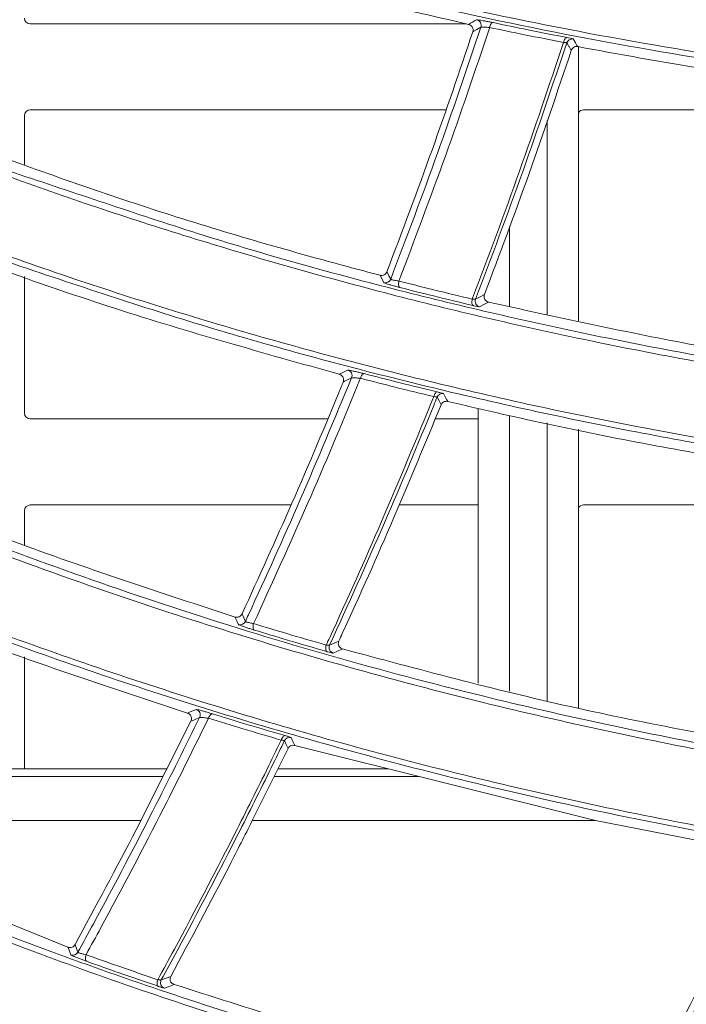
# Model space of a CAD drawing. Header units: millimetres. Extents: x 0 to 1118, y 0 to 864.
# Tile 368 of 512: x 565.51 to 571.32, y 396.73 to 405.32. Entities that reach past the tile are written whole.
import ezdxf

# ---------------------------------------------------------------- set-up
doc = ezdxf.new("R2010")
doc.units = ezdxf.units.MM
doc.styles.add('SLDTEXTSTYLE0', font='TXT', dxfattribs={"width": 0.605})
doc.dimstyles.new('SLDDIMSTYLE0', dxfattribs={"dimtxt": 3.175, "dimasz": 3.302, "dimexe": 0, "dimexo": 0.0625, "dimgap": 0.79375, "dimtad": 0, "dimdec": 1, "dimlfac": 4, "dimrnd": 1e-09, "dimzin": 12, "dimdsep": 46, "dimtxsty": 'SLDTEXTSTYLE0', "dimsah": 1, "dimcen": 0.09, "dimadec": 0, "dimazin": 3, "dimtfac": 1, "dimtofl": 0, "dimtmove": 0, "dimatfit": 3, "dimfxl": 1, "dimfrac": 2, "dimtolj": 1, "dimtzin": 12, "dimarcsym": 0})

# ---------------------------------------------------------------- blocks, each defined once
blk = doc.blocks.new('_D')
at = {"color": 7, "linetype": 'Continuous', "lineweight": 0}
for p, q in [((523.7253, 418.7386), (523.7253, 362.2728)), ((602.5982, 372.5052), (602.5982, 362.2728)), ((523.7253, 363.8728), (554.251, 363.8728)), ((602.5982, 363.8728), (565.1651, 363.8728))]:
    blk.add_line(p, q, dxfattribs=at)
for points in [[(523.7253, 363.8728), (527.0273, 363.3648), (527.0273, 364.3808)], [(602.5982, 363.8728), (599.2962, 364.3808), (599.2962, 363.3648)]]:
    blk.add_solid(points, dxfattribs=at)
at = {"color": 7, "linetype": 'Continuous', "lineweight": 0, "insert": (554.251, 365.5293), "char_height": 3.175, "attachment_point": 1, "style": 'SLDTEXTSTYLE0'}
blk.add_mtext('315.5', dxfattribs=at)

msp = doc.modelspace()

# ---------------------------------------------------------------- linework, layer by layer
at = {"color": 7, "linetype": 'Continuous', "lineweight": 15}
for p, q in [((565.5982, 405.2808), (569.4031, 405.2808)), ((570.3795, 402.6906), (570.3795, 405.0812)), ((569.223, 404.5308), (565.5982, 404.5308)), ((574.3982, 404.5308), (570.4232, 404.5308)), ((565.5482, 404.0541), (565.5482, 404.4808)), ((570.1065, 404.4376), (570.1065, 402.7475)), ((569.7775, 402.8161), (569.7775, 403.5121)), ((565.5482, 401.8858), (565.5482, 403.077)), ((569.5045, 401.9265), (569.5045, 399.5307)), ((565.5982, 401.8358), (568.1913, 401.8358)), ((569.1294, 401.8358), (569.5045, 401.8358)), ((569.7775, 399.4616), (569.7775, 401.8669)), ((570.1065, 401.8008), (570.1065, 399.3782)), ((570.3795, 399.3131), (570.3795, 401.7459)), ((567.8732, 401.0858), (565.5982, 401.0858)), ((569.5045, 401.0858), (568.8155, 401.0858)), ((573.2816, 401.0858), (570.4232, 401.0858)), ((565.5482, 400.7353), (565.5482, 401.0358)), ((565.5482, 398.7833), (565.5482, 399.7599)), ((566.9987, 399.199), (566.5633, 398.3326)), ((567.8462, 398.9622), (567.5346, 398.3326)), ((567.9046, 398.9877), (570.5279, 398.3326)), ((566.7898, 398.7833), (562.279, 398.7833)), ((568.7231, 398.7833), (567.7577, 398.7833)), ((562.4173, 398.7177), (566.7568, 398.7177)), ((567.7252, 398.7177), (568.9859, 398.7177)), ((565.9274, 397.228), (563.2292, 398.3326)), ((563.2292, 398.3326), (566.5633, 398.3326)), ((567.5346, 398.3326), (570.5279, 398.3326)), ((570.5279, 398.3326), (571.9251, 398.0627))]:
    msp.add_line(p, q, dxfattribs=at)
at = {"color": 9, "linetype": 'Continuous', "lineweight": 0, "flags": 128}
for points in [[(569.6038, 405.2492), (569.6063, 405.2581), (569.6094, 405.2665), (569.6131, 405.274), (569.6172, 405.2805), (569.6216, 405.2856), (569.6262, 405.2893), (569.6307, 405.2913), (569.6351, 405.2916)], [(569.5281, 405.2521), (569.4928, 405.2315), (569.4678, 405.2169), (569.4575, 405.2109)], [(570.2488, 405.1186), (570.2511, 405.1276), (570.254, 405.1359), (570.2576, 405.1435), (570.2615, 405.15), (570.2658, 405.1551), (570.2702, 405.1588), (570.2746, 405.1609), (570.2789, 405.1614)], [(570.3161, 405.0496), (570.2964, 405.0824), (570.296, 405.083), (570.2767, 405.1152)], [(570.3327, 405.1489), (570.352, 405.1167), (570.366, 405.0934), (570.3726, 405.0824)], [(568.7086, 403.1194), (568.7249, 403.0867), (568.7258, 403.0849), (568.7413, 403.0541)], [(568.6812, 403.0239), (568.6657, 403.0548), (568.6532, 403.0797), (568.6489, 403.0882)], [(568.8215, 402.9819), (568.8175, 402.9844), (568.8142, 402.9885), (568.8117, 402.9943), (568.8101, 403.0015), (568.8094, 403.0097), (568.8097, 403.0188), (568.811, 403.0282), (568.8132, 403.0378)], [(569.4614, 402.8242), (569.4575, 402.8265), (569.4542, 402.8306), (569.4516, 402.8364), (569.4499, 402.8435), (569.4492, 402.8518), (569.4494, 402.8609), (569.4505, 402.8705), (569.4526, 402.8801)], [(569.4818, 402.8796), (569.5205, 402.8996), (569.5592, 402.9197)], [(569.595, 402.8542), (569.5541, 402.833), (569.5161, 402.8133)], [(568.4006, 402.1948), (568.3638, 402.176), (568.3394, 402.1636), (568.3269, 402.1573)], [(568.5105, 402.2305), (568.5061, 402.2303), (568.5015, 402.2285), (568.4968, 402.2252), (568.4922, 402.2203), (568.4878, 402.2141), (568.4837, 402.2068), (568.4802, 402.1987), (568.4774, 402.1899)], [(569.1497, 402.0709), (569.1454, 402.0707), (569.1409, 402.0689), (569.1364, 402.0654), (569.1319, 402.0605), (569.1276, 402.0543), (569.1238, 402.047), (569.1204, 402.0388), (569.1177, 402.0301)], [(569.181, 401.9591), (569.1633, 401.9926), (569.163, 401.9932), (569.1456, 402.0261)], [(569.2027, 402.0561), (569.22, 402.0232), (569.2318, 402.0009), (569.2385, 401.9882)], [(567.4454, 400.1358), (567.4597, 400.1027), (567.4605, 400.1009), (567.474, 400.0695)], [(567.413, 400.0432), (567.3994, 400.0745), (567.3892, 400.0982), (567.3848, 400.1084)], [(567.5461, 400.0512), (567.5434, 400.0417), (567.5417, 400.0322), (567.5409, 400.0231), (567.5412, 400.0148), (567.5425, 400.0075), (567.5448, 400.0015), (567.5479, 399.9972), (567.5519, 399.9945)], [(568.1794, 399.8637), (568.1768, 399.8541), (568.1752, 399.8445), (568.1746, 399.8354), (568.1749, 399.827), (568.1763, 399.8197), (568.1786, 399.8137), (568.1818, 399.8094), (568.1857, 399.8069)], [(568.2088, 399.8623), (568.249, 399.8803), (568.2892, 399.8984)], [(568.3215, 399.8303), (568.279, 399.8112), (568.2396, 399.7936)], [(567.153, 399.2253), (567.1562, 399.2338), (567.1601, 399.2417), (567.1645, 399.2487), (567.1692, 399.2546), (567.1741, 399.2592), (567.1789, 399.2623), (567.1836, 399.2639), (567.188, 399.2638)], [(567.0751, 399.2327), (567.0369, 399.2158), (567.0097, 399.2038), (566.9987, 399.199)], [(567.7872, 399.0353), (567.7903, 399.0438), (567.794, 399.0517), (567.7982, 399.0587), (567.8027, 399.0646), (567.8074, 399.0693), (567.8122, 399.0725), (567.8167, 399.0741), (567.821, 399.0741)], [(567.8462, 398.9622), (567.8306, 398.9963), (567.8303, 398.9969), (567.815, 399.0305)], [(567.873, 399.0569), (567.8883, 399.0234), (567.8994, 398.9991), (567.9046, 398.9877)], [(565.9516, 397.1619), (565.9399, 397.1937), (565.9305, 397.2193), (565.9274, 397.228)], [(565.9888, 397.2517), (566.001, 397.2181), (566.0017, 397.2163), (566.0133, 397.1845)], [(566.0886, 397.1064), (566.0848, 397.1093), (566.0818, 397.1138), (566.0798, 397.1199), (566.0788, 397.1274), (566.0789, 397.1358), (566.0801, 397.1449), (566.0824, 397.1544), (566.0855, 397.1638)], [(566.7146, 396.888), (566.7107, 396.8907), (566.7077, 396.8953), (566.7057, 396.9013), (566.7047, 396.9088), (566.7047, 396.9173), (566.7058, 396.9264), (566.7079, 396.936), (566.711, 396.9455)], [(566.7405, 396.9431), (566.7821, 396.959), (566.8236, 396.9749)], [(566.8523, 396.9045), (566.8083, 396.8877), (566.7676, 396.8722)]]:
    msp.add_lwpolyline(points, dxfattribs=at)
at = {"color": 9, "linetype": 'Continuous', "lineweight": 0}
for centre, radius, start, end in [((539.8923, 455.9537), 58.6526, 300.228613, 300.306887), ((569.4806, 405.2677), 0.05, 341.76287, 78.77992), ((568.6946, 403.0721), 0.05, 254.46007, 338.81776), ((543.898, 450.1), 53.7321, 297.00261, 297.089), ((568.3542, 402.2137), 0.05, 337.89098, 76.21107), ((567.4287, 400.0907), 0.05, 251.80295, 334.96893), ((568.2542, 399.8414), 0.05, 155.338, 252.99026), ((541.7583, 456.5708), 62.6022, 293.748357, 293.823231), ((567.0301, 399.2546), 0.05, 334.04069, 73.54331), ((565.9695, 397.2087), 0.05, 249.04517, 331.12335)]:
    msp.add_arc(centre, radius, start, end, dxfattribs=at)
at = {"color": 7, "linetype": 'Continuous', "lineweight": 15}
for centre, start, end in [((570.3242, 405.0996), 80.20268, 161.76403), ((569.5285, 402.8618), 159.15793, 255.642), ((569.192, 402.0073), 77.63389, 157.92556), ((567.86, 399.0086), 74.97415, 154.09668), ((566.7845, 396.9193), 151.51416, 250.23903)]:
    msp.add_arc(centre, 0.05, start, end, dxfattribs=at)
for centre, major_axis, start_param, end_param in [((565.5982, 405.3308), (-0.0354, -0.0354), 5.497825, 7.068545), ((565.5982, 404.4808), (0.0354, -0.0354), 2.356233, 3.926953), ((570.4232, 404.4808), (0.0354, -0.0354), 2.356233, 3.421602), ((565.5982, 401.8858), (-0.0354, -0.0354), 5.497825, 7.068545), ((565.5982, 401.0358), (0.0354, -0.0354), 2.356233, 3.926953), ((570.4232, 401.0358), (0.0354, -0.0354), 2.356233, 3.421602)]:
    msp.add_ellipse(centre, major_axis=major_axis, ratio=0.999924, start_param=start_param, end_param=end_param, dxfattribs=at)
for points, knots in [([(565.9703, 407.0777), (565.9703, 407.0777), (566.8305, 406.791), (568.6496, 406.2819), (571.4884, 405.6981), (574.439, 405.3286), (576.5647, 405.2425), (577.5578, 405.2425), (577.5578, 405.2425)], [0, 0, 0, 0, 0.000001, 0.24572, 0.491421, 0.745709, 0.999999, 1, 1, 1, 1]), ([(577.5747, 405.1877), (576.5402, 405.2122), (574.4713, 405.2611), (571.5026, 405.648), (568.6505, 406.2165), (566.871, 406.754), (565.9785, 407.0236)], [0, 0, 0, 0, 0.254317, 0.508613, 0.753531, 1, 1, 1, 1]), ([(565.7763, 406.4013), (566.7172, 406.1179), (568.599, 405.5511), (571.5421, 404.9783), (574.5323, 404.6032), (576.5581, 404.557), (577.5746, 404.5338)], [0, 0, 0, 0, 0.25542, 0.510864, 0.754559, 1, 1, 1, 1]), ([(577.5578, 404.4889), (577.5578, 404.4889), (576.4735, 404.4889), (574.5525, 404.5698), (571.5076, 404.9282), (568.5829, 405.5192), (566.6486, 406.057), (565.7373, 406.3607), (565.7373, 406.3607)], [0, 0, 0, 0, 0.000001, 0.243684, 0.489146, 0.744587, 0.999999, 1, 1, 1, 1]), ([(565.7126, 406.2791), (566.316, 406.091), (567.5244, 405.7143), (568.7883, 405.4225), (569.4211, 405.2764)], [0, 0, 0, 0, 0.499313, 1, 1, 1, 1]), ([(569.4575, 405.2109), (569.4587, 405.216), (569.4611, 405.2263), (569.4586, 405.2421), (569.4518, 405.2566), (569.4404, 405.2687), (569.4291, 405.2745), (569.4223, 405.2761), (569.4211, 405.2764)], [0, 0, 0, 0, 0.175421, 0.350554, 0.53383, 0.7347, 0.953491, 1, 1, 1, 1]), ([(569.4575, 405.2109), (569.341, 404.8668), (569.1035, 404.1653), (568.8419, 403.4724), (568.7086, 403.1194)], [0, 0, 0, 0, 0.490518, 1, 1, 1, 1]), ([(570.3161, 405.0496), (570.1956, 404.6909), (569.9555, 403.9766), (569.6909, 403.271), (569.5592, 402.9197)], [0, 0, 0, 0, 0.502127, 1, 1, 1, 1]), ([(570.3726, 405.0824), (570.3664, 405.0829), (570.354, 405.084), (570.3364, 405.0769), (570.3227, 405.0648), (570.3182, 405.0544), (570.3161, 405.0496)], [0, 0, 0, 0, 0.273874, 0.548745, 0.795861, 1, 1, 1, 1]), ([(570.3726, 405.0824), (570.7378, 405.0154), (572.0633, 404.7722), (573.4338, 404.6322), (574.4267, 404.5308)], [0, 0, 0, 0, 0.275449, 1, 1, 1, 1]), ([(564.0569, 404.519), (564.0569, 404.519), (564.5531, 404.2709), (565.6061, 403.9412), (567.2038, 403.3884), (568.8613, 402.9332), (570.5927, 402.5334), (572.3944, 402.2099), (574.2697, 401.9694), (576.1544, 401.8223), (577.4899, 401.7886), (578.1039, 401.7886), (578.1039, 401.7886)], [0, 0, 0, 0, 0.000001, 0.121021, 0.242039, 0.36414, 0.486238, 0.61449, 0.743107, 0.871355, 0.999999, 1, 1, 1, 1]), ([(578.1198, 401.733), (577.4757, 401.7425), (576.1853, 401.7617), (574.2824, 401.914), (572.4086, 402.1529), (570.6095, 402.4764), (568.8847, 402.872), (567.233, 403.3328), (565.6184, 403.8584), (564.5809, 404.2623), (564.0621, 404.4643)], [0, 0, 0, 0, 0.128261, 0.256923, 0.385178, 0.513803, 0.634797, 0.755794, 0.877896, 1, 1, 1, 1]), ([(568.6489, 403.0882), (568.4594, 403.1387), (567.7032, 403.3405), (566.4028, 403.7335), (565.3304, 404.1255), (564.7935, 404.3218)], [0, 0, 0, 0, 0.1431, 0.571053, 1, 1, 1, 1]), ([(578.1039, 401.035), (578.1039, 401.035), (577.4478, 401.035), (576.2673, 401.0652), (574.4119, 401.1984), (572.6066, 401.4176), (570.7876, 401.7258), (568.9861, 402.1222), (567.171, 402.6122), (565.518, 403.1634), (564.1771, 403.6186), (563.7745, 403.8199), (563.7745, 403.8199)], [0, 0, 0, 0, 0.000001, 0.120658, 0.241318, 0.363304, 0.485292, 0.613809, 0.742673, 0.871177, 0.999999, 1, 1, 1, 1]), ([(563.817, 403.8576), (564.3722, 403.6418), (565.484, 403.2098), (567.2231, 402.651), (569.0116, 402.1638), (570.8104, 401.7691), (572.6114, 401.4629), (574.4129, 401.2451), (576.2486, 401.1054), (577.496, 401.0879), (578.1197, 401.0791)], [0, 0, 0, 0, 0.128512, 0.257337, 0.385858, 0.514722, 0.635391, 0.756058, 0.87803, 1, 1, 1, 1]), ([(564.4454, 403.4649), (565.0693, 403.236), (566.319, 402.7774), (567.635, 402.4096), (568.294, 402.2254)], [0, 0, 0, 0, 0.499241, 1, 1, 1, 1]), ([(568.6489, 403.0882), (568.655, 403.0873), (568.667, 403.0855), (568.6849, 403.0914), (568.7001, 403.1028), (568.7058, 403.114), (568.7086, 403.1194)], [0, 0, 0, 0, 0.261122, 0.52272, 0.76851, 1, 1, 1, 1]), ([(569.5592, 402.9197), (569.5578, 402.9149), (569.5551, 402.9052), (569.5568, 402.8901), (569.5627, 402.8761), (569.5733, 402.8639), (569.5849, 402.857), (569.5927, 402.8548), (569.595, 402.8542)], [0, 0, 0, 0, 0.166783, 0.333349, 0.50567, 0.696822, 0.912132, 1, 1, 1, 1]), ([(573.6391, 402.141), (573.4706, 402.162), (572.6988, 402.2583), (571.338, 402.4724), (570.1765, 402.7268), (569.595, 402.8542)], [0, 0, 0, 0, 0.122451, 0.560647, 1, 1, 1, 1]), ([(568.3269, 402.1573), (568.3285, 402.1623), (568.3316, 402.1724), (568.3302, 402.1883), (568.3244, 402.2032), (568.3138, 402.216), (568.3027, 402.2228), (568.2956, 402.225), (568.294, 402.2254)], [0, 0, 0, 0, 0.172552, 0.344798, 0.525146, 0.723106, 0.939114, 1, 1, 1, 1]), ([(562.06, 402.1296), (562.06, 402.1296), (562.841, 401.7391), (564.4044, 401.0566), (566.9116, 400.1351), (569.3493, 399.4397), (571.6961, 398.9346), (573.9112, 398.5926), (576.2045, 398.3827), (577.6846, 398.3346), (578.4981, 398.3346), (578.4981, 398.3346)], [0, 0, 0, 0, 0.000001, 0.16125, 0.322702, 0.483915, 0.612926, 0.741933, 0.870968, 0.999999, 1, 1, 1, 1]), ([(568.3269, 402.1573), (568.3212, 402.1433), (568.1762, 401.7893), (567.8904, 401.1119), (567.5916, 400.4567), (567.4454, 400.1358)], [0, 0, 0, 0, 0.020525, 0.520361, 1, 1, 1, 1]), ([(578.5129, 398.2784), (577.7412, 398.2921), (576.1978, 398.3194), (573.9276, 398.5372), (571.7039, 398.8769), (570.0702, 399.2291), (568.4319, 399.6451), (566.6769, 400.1655), (564.3479, 401.0133), (562.824, 401.7208), (562.0621, 402.0746)], [0, 0, 0, 0, 0.129045, 0.258095, 0.387104, 0.516119, 0.549984, 0.68551, 0.84275, 1, 1, 1, 1]), ([(569.181, 401.9591), (569.0453, 401.6308), (568.7687, 400.9613), (568.4635, 400.2777), (568.2992, 399.9203), (568.2892, 399.8984)], [0, 0, 0, 0, 0.474504, 0.96778, 1, 1, 1, 1]), ([(569.2385, 401.9882), (569.2323, 401.989), (569.22, 401.9906), (569.202, 401.9844), (569.1882, 401.9732), (569.1832, 401.9633), (569.181, 401.9591)], [0, 0, 0, 0, 0.277739, 0.55653, 0.806271, 1, 1, 1, 1]), ([(569.2385, 401.9882), (569.3784, 401.9555), (570.1055, 401.7855), (571.4419, 401.5134), (572.6672, 401.3403), (573.2806, 401.2536)], [0, 0, 0, 0, 0.106366, 0.552594, 1, 1, 1, 1]), ([(561.7752, 401.4864), (562.3966, 401.195), (563.6413, 400.6114), (565.6124, 399.8478), (567.6561, 399.1765), (569.7452, 398.622), (571.87, 398.1843), (574.0304, 397.8677), (576.2448, 397.6633), (577.7567, 397.6375), (578.5127, 397.6246)], [0, 0, 0, 0, 0.126596, 0.253598, 0.380205, 0.507267, 0.629479, 0.751686, 0.875845, 1, 1, 1, 1]), ([(567.3848, 400.1084), (566.7345, 400.3208), (565.432, 400.7463), (564.2009, 401.2625), (563.5844, 401.521)], [0, 0, 0, 0, 0.499203, 1, 1, 1, 1]), ([(578.4981, 397.5811), (578.4981, 397.5811), (577.5551, 397.5811), (575.4696, 397.6616), (572.5803, 398.0064), (569.9478, 398.5192), (567.6234, 399.1384), (565.5766, 399.807), (563.5994, 400.5847), (562.3553, 401.139), (561.7295, 401.4519), (561.7295, 401.4519)], [0, 0, 0, 0, 0.000001, 0.164122, 0.328555, 0.492715, 0.619554, 0.746397, 0.873196, 0.999999, 1, 1, 1, 1]), ([(563.1754, 400.6905), (563.7891, 400.4321), (565.0183, 399.9146), (566.3184, 399.4848), (566.9694, 399.2696)], [0, 0, 0, 0, 0.499242, 1, 1, 1, 1]), ([(567.3848, 400.1084), (567.3907, 400.1073), (567.4027, 400.1049), (567.4209, 400.11), (567.4363, 400.1205), (567.4425, 400.1309), (567.4454, 400.1358)], [0, 0, 0, 0, 0.264999, 0.530588, 0.77901, 1, 1, 1, 1]), ([(559.9909, 399.9044), (559.9909, 399.9044), (560.6062, 399.5967), (561.7327, 398.9178), (563.6236, 398.0466), (565.576, 397.2442), (567.7886, 396.4882), (570.2607, 395.8163), (573.0157, 395.2857), (575.8094, 394.9561), (577.8318, 394.8807), (578.7399, 394.8807), (578.7399, 394.8807)], [0, 0, 0, 0, 0.000001, 0.110158, 0.220311, 0.331922, 0.443528, 0.58218, 0.721705, 0.860357, 0.999999, 1, 1, 1, 1]), ([(568.2892, 399.8984), (568.2875, 399.8937), (568.2841, 399.8842), (568.2848, 399.8691), (568.2898, 399.8547), (568.2994, 399.8419), (568.3108, 399.8339), (568.3189, 399.8312), (568.3215, 399.8303)], [0, 0, 0, 0, 0.164029, 0.327858, 0.497302, 0.685621, 0.898108, 1, 1, 1, 1]), ([(578.7535, 394.8239), (577.79, 394.8452), (575.856, 394.8879), (573.0296, 395.2284), (570.2753, 395.7562), (567.8073, 396.4259), (565.6071, 397.1778), (563.6554, 397.9724), (561.7707, 398.8574), (560.5834, 399.5186), (559.9898, 399.8492)], [0, 0, 0, 0, 0.138662, 0.278334, 0.416981, 0.556523, 0.666638, 0.776757, 0.888377, 1, 1, 1, 1]), ([(572.3447, 398.9291), (571.6617, 399.053), (570.2935, 399.3013), (568.9796, 399.6538), (568.3215, 399.8303)], [0, 0, 0, 0, 0.499128, 1, 1, 1, 1]), ([(559.6626, 399.2824), (560.5238, 398.81), (562.2518, 397.8621), (565.0078, 396.6876), (567.8451, 395.7183), (570.4027, 395.0642), (572.6892, 394.6356), (574.6692, 394.3715), (576.6907, 394.2019), (578.0658, 394.1808), (578.7533, 394.1702)], [0, 0, 0, 0, 0.158348, 0.317744, 0.465485, 0.614233, 0.710022, 0.805809, 0.902905, 1, 1, 1, 1]), ([(566.9987, 399.199), (567.0006, 399.2039), (567.0043, 399.2138), (567.004, 399.2297), (566.9993, 399.2449), (566.9896, 399.2584), (566.9787, 399.2663), (566.9713, 399.2689), (566.9694, 399.2696)], [0, 0, 0, 0, 0.169918, 0.339507, 0.517228, 0.712642, 0.926245, 1, 1, 1, 1]), ([(578.7399, 394.1272), (578.7399, 394.1272), (577.8885, 394.1272), (575.9786, 394.1937), (573.34, 394.4807), (570.5891, 394.9693), (567.8151, 395.6793), (564.9799, 396.6518), (562.1939, 397.817), (560.518, 398.7994), (559.6139, 399.2514), (559.6139, 399.2514)], [0, 0, 0, 0, 0.000001, 0.128512, 0.257229, 0.385763, 0.534006, 0.682262, 0.841124, 0.999999, 1, 1, 1, 1]), ([(567.9046, 398.9877), (567.8985, 398.9888), (567.8863, 398.991), (567.8681, 398.9856), (567.854, 398.9752), (567.8485, 398.9661), (567.8462, 398.9622)], [0, 0, 0, 0, 0.28148, 0.564056, 0.816211, 1, 1, 1, 1]), ([(566.5633, 398.3326), (566.5496, 398.3061), (566.3625, 397.9434), (566.1685, 397.5844), (565.9888, 397.2517)], [0, 0, 0, 0, 0.07321, 1, 1, 1, 1]), ([(567.5346, 398.3326), (567.4692, 398.2034), (567.2382, 397.7477), (566.9967, 397.2975), (566.8236, 396.9749)], [0, 0, 0, 0, 0.283509, 1, 1, 1, 1]), ([(571.9612, 397.9915), (571.9485, 397.9641), (571.7703, 397.5813), (571.4242, 396.8583), (571.0721, 396.1721), (570.899, 395.8347)], [0, 0, 0, 0, 0.037622, 0.526859, 1, 1, 1, 1]), ([(557.8601, 397.8374), (557.8601, 397.8374), (558.6352, 397.3207), (560.0728, 396.4168), (562.5017, 395.1302), (565.0217, 394.0254), (567.6308, 393.101), (570.3278, 392.3701), (573.0851, 391.8367), (575.9445, 391.5044), (577.825, 391.4267), (578.8287, 391.4267), (578.8287, 391.4267)], [0, 0, 0, 0, 0.000001, 0.129375, 0.25874, 0.385116, 0.511482, 0.633427, 0.755792, 0.878113, 1, 1, 1, 1, 1]), ([(578.841, 391.3696), (577.8859, 391.3906), (575.9757, 391.4326), (573.1484, 391.7685), (570.3706, 392.2987), (567.6506, 393.0377), (565.0258, 393.9642), (562.5016, 395.0752), (560.0869, 396.3413), (558.6007, 397.3011), (557.8556, 397.7823)], [0, 0, 0, 0, 0.1204021, 0.2408105, 0.3646939, 0.4885868, 0.6145614, 0.7413123, 0.8703046, 1, 1, 1, 1]), ([(578.8287, 390.6732), (578.8287, 390.6732), (577.9962, 390.6732), (576.1054, 390.7371), (573.484, 391.0181), (570.855, 391.4819), (568.163, 392.1538), (565.4399, 393.0523), (562.647, 394.2154), (559.9974, 395.6052), (558.1902, 396.6484), (557.4384, 397.2123), (557.4384, 397.2123)], [0, 0, 0, 0, 0.000001, 0.110942, 0.221888, 0.335584, 0.449287, 0.5812, 0.714035, 0.856533, 1, 1, 1, 1, 1]), ([(557.4896, 397.2396), (558.3234, 396.7035), (559.9964, 395.6279), (562.686, 394.2566), (565.4671, 393.0891), (568.1677, 392.1995), (570.8219, 391.5347), (573.412, 391.073), (576.0868, 390.773), (577.9228, 390.735), (578.8408, 390.716)], [0, 0, 0, 0, 0.1425252, 0.285992, 0.4179203, 0.5507464, 0.66172, 0.7726877, 0.8863462, 1, 1, 1, 1]), ([(565.9274, 397.228), (565.9333, 397.2266), (565.9451, 397.2237), (565.9635, 397.2278), (565.9792, 397.2375), (565.9858, 397.2472), (565.9888, 397.2517)], [0, 0, 0, 0, 0.2687469, 0.5380926, 0.7889523, 1, 1, 1, 1]), ([(566.8236, 396.9749), (566.8216, 396.9703), (566.8177, 396.9611), (566.8174, 396.9459), (566.8213, 396.9314), (566.83, 396.9179), (566.8411, 396.9089), (566.8494, 396.9057), (566.8523, 396.9045)], [0, 0, 0, 0, 0.161471, 0.322721, 0.489573, 0.675295, 0.88539, 1, 1, 1, 1]), ([(570.8437, 395.8084), (570.1646, 395.9652), (568.804, 396.2795), (567.5036, 396.6959), (566.8523, 396.9045)], [0, 0, 0, 0, 0.499119, 1, 1, 1, 1])]:
    msp.add_open_spline(points, degree=3, knots=knots, dxfattribs=at)
at = {"color": 9, "linetype": 'Continuous', "lineweight": 0}
for points, knots in [([(569.6351, 405.2916), (569.6251, 405.2937), (569.6048, 405.2979), (569.571, 405.3044), (569.5392, 405.3102), (569.5133, 405.3145), (569.4951, 405.3171), (569.4919, 405.3169), (569.4903, 405.3168)], [0, 0, 0, 0, 0.161598, 0.331057, 0.499614, 0.666894, 0.833413, 1, 1, 1, 1]), ([(569.6351, 405.2916), (569.7363, 405.2705), (569.9502, 405.2257), (570.1655, 405.1836), (570.2789, 405.1614)], [0, 0, 0, 0, 0.473342, 1, 1, 1, 1]), ([(568.7413, 403.0541), (568.8796, 403.4194), (569.1551, 404.1473), (569.4041, 404.8848), (569.5281, 405.2521)], [0, 0, 0, 0, 0.50194, 1, 1, 1, 1]), ([(569.6038, 405.2492), (569.6032, 405.2473), (569.4793, 404.8722), (569.2257, 404.1314), (568.9501, 403.4007), (568.8132, 403.0378)], [0, 0, 0, 0, 0.00253, 0.504589, 1, 1, 1, 1]), ([(569.6038, 405.2492), (569.5986, 405.2497), (569.588, 405.2506), (569.5705, 405.2518), (569.5539, 405.2526), (569.5403, 405.2529), (569.5307, 405.2528), (569.529, 405.2523), (569.5281, 405.2521)], [0, 0, 0, 0, 0.162116, 0.332887, 0.502698, 0.670239, 0.835684, 1, 1, 1, 1]), ([(570.2488, 405.1186), (570.1352, 405.1409), (569.9195, 405.1831), (569.7052, 405.228), (569.6038, 405.2492)], [0, 0, 0, 0, 0.526659, 1, 1, 1, 1]), ([(569.4526, 402.8801), (569.4537, 402.8829), (569.5956, 403.253), (569.8711, 403.9957), (570.1226, 404.7436), (570.2488, 405.1186)], [0, 0, 0, 0, 0.003788, 0.500374, 1, 1, 1, 1]), ([(570.2767, 405.1152), (570.1518, 404.7429), (570.0253, 404.3655), (569.7604, 403.6202), (569.6202, 403.2475), (569.4818, 402.8796)], [0, 0, 0, 0, 0.4965186, 0.5030941, 1, 1, 1, 1]), ([(570.2767, 405.1152), (570.2766, 405.1153), (570.2764, 405.1157), (570.2731, 405.1165), (570.2634, 405.1176), (570.2537, 405.1183), (570.2488, 405.1186)], [0, 0, 0, 0, 0.057069, 0.367757, 0.682398, 1, 1, 1, 1]), ([(570.3327, 405.1489), (570.3326, 405.149), (570.3321, 405.1496), (570.3257, 405.1515), (570.3071, 405.1558), (570.2883, 405.1595), (570.2789, 405.1614)], [0, 0, 0, 0, 0.057457, 0.370279, 0.68525, 1, 1, 1, 1]), ([(568.8132, 403.0378), (568.8078, 403.0386), (568.7971, 403.0401), (568.7797, 403.0432), (568.7639, 403.0465), (568.7512, 403.0497), (568.7429, 403.0524), (568.7418, 403.0535), (568.7413, 403.0541)], [0, 0, 0, 0, 0.1707539, 0.3408872, 0.5095505, 0.6763689, 0.8418265, 1, 1, 1, 1]), ([(568.8132, 403.0378), (568.9106, 403.0131), (569.1229, 402.9592), (569.3368, 402.9079), (569.4526, 402.8801)], [0, 0, 0, 0, 0.4585893, 1, 1, 1, 1]), ([(568.6812, 403.0239), (568.6824, 403.0232), (568.6849, 403.0217), (568.7014, 403.0161), (568.7262, 403.0084), (568.757, 402.9993), (568.7906, 402.99), (568.8112, 402.9846), (568.8215, 402.9819)], [0, 0, 0, 0, 0.158953, 0.325591, 0.493146, 0.661772, 0.830895, 1, 1, 1, 1]), ([(569.4614, 402.8242), (569.3456, 402.8519), (569.1315, 402.9033), (568.919, 402.9572), (568.8215, 402.9819)], [0, 0, 0, 0, 0.5414092, 1, 1, 1, 1]), ([(569.4818, 402.8796), (569.4808, 402.8793), (569.479, 402.8786), (569.4692, 402.8787), (569.4595, 402.8794), (569.4535, 402.88), (569.4526, 402.8801)], [0, 0, 0, 0, 0.312165, 0.626721, 0.944941, 1, 1, 1, 1]), ([(569.4614, 402.8242), (569.4631, 402.8238), (569.4745, 402.8211), (569.4931, 402.8169), (569.5113, 402.8133), (569.5145, 402.8133), (569.5161, 402.8133)], [0, 0, 0, 0, 0.054663, 0.371052, 0.685574, 1, 1, 1, 1]), ([(568.5105, 402.2305), (568.5005, 402.233), (568.4801, 402.2382), (568.4463, 402.2463), (568.4148, 402.2535), (568.389, 402.2589), (568.371, 402.2623), (568.3677, 402.2623), (568.3661, 402.2623)], [0, 0, 0, 0, 0.164271, 0.333955, 0.5023, 0.668883, 0.834406, 1, 1, 1, 1]), ([(567.474, 400.0695), (567.4828, 400.0884), (567.6463, 400.4406), (567.9642, 401.1453), (568.2529, 401.8397), (568.4006, 402.1948)], [0, 0, 0, 0, 0.026967, 0.502424, 1, 1, 1, 1]), ([(568.4774, 402.1899), (568.4679, 402.1667), (568.3195, 401.8027), (568.0179, 401.0858), (567.7056, 400.4011), (567.5461, 400.0512)], [0, 0, 0, 0, 0.032262, 0.505512, 1, 1, 1, 1]), ([(568.4774, 402.1899), (568.472, 402.1905), (568.4612, 402.1918), (568.4434, 402.1934), (568.4267, 402.1946), (568.413, 402.1953), (568.4033, 402.1955), (568.4015, 402.1951), (568.4006, 402.1948)], [0, 0, 0, 0, 0.165185, 0.336761, 0.506699, 0.673551, 0.837555, 1, 1, 1, 1]), ([(569.1177, 402.0301), (569.0051, 402.0575), (568.7909, 402.1095), (568.5782, 402.1641), (568.4774, 402.1899)], [0, 0, 0, 0, 0.525713, 1, 1, 1, 1]), ([(568.5105, 402.2305), (568.6112, 402.2046), (568.8235, 402.1502), (569.0373, 402.0982), (569.1497, 402.0709)], [0, 0, 0, 0, 0.474284, 1, 1, 1, 1]), ([(568.1794, 399.8637), (568.1895, 399.8855), (568.3545, 400.2432), (568.6765, 400.9614), (568.9677, 401.6667), (569.1177, 402.0301)], [0, 0, 0, 0, 0.030611, 0.500431, 1, 1, 1, 1]), ([(569.1456, 402.0261), (569.1359, 402.0021), (568.9872, 401.6353), (568.684, 400.91), (568.3699, 400.2177), (568.2088, 399.8623)], [0, 0, 0, 0, 0.032879, 0.50359, 1, 1, 1, 1]), ([(569.1456, 402.0261), (569.1456, 402.0261), (569.1454, 402.0265), (569.1422, 402.0274), (569.1324, 402.0287), (569.1226, 402.0296), (569.1177, 402.0301)], [0, 0, 0, 0, 0.053162, 0.363849, 0.679905, 1, 1, 1, 1]), ([(569.2027, 402.0561), (569.2026, 402.0562), (569.2021, 402.0568), (569.1959, 402.059), (569.1776, 402.0641), (569.159, 402.0687), (569.1497, 402.0709)], [0, 0, 0, 0, 0.0538242, 0.3673108, 0.6837557, 1, 1, 1, 1]), ([(567.413, 400.0432), (567.4142, 400.0424), (567.4166, 400.0408), (567.4329, 400.0343), (567.4574, 400.0255), (567.488, 400.015), (567.5213, 400.004), (567.5417, 399.9977), (567.5519, 399.9945)], [0, 0, 0, 0, 0.158992, 0.325065, 0.492485, 0.661282, 0.830672, 1, 1, 1, 1]), ([(567.5461, 400.0512), (567.5407, 400.0521), (567.5299, 400.0539), (567.5125, 400.0575), (567.4965, 400.0613), (567.4838, 400.0649), (567.4755, 400.0678), (567.4745, 400.069), (567.474, 400.0695)], [0, 0, 0, 0, 0.171586, 0.342458, 0.511522, 0.677996, 0.8424, 1, 1, 1, 1]), ([(567.5461, 400.0512), (567.6422, 400.022), (567.8524, 399.9582), (568.0643, 399.8969), (568.1794, 399.8637)], [0, 0, 0, 0, 0.4569709, 1, 1, 1, 1]), ([(568.1857, 399.8069), (568.0705, 399.8402), (567.8584, 399.9015), (567.648, 399.9654), (567.5519, 399.9945)], [0, 0, 0, 0, 0.543033, 1, 1, 1, 1]), ([(568.2088, 399.8623), (568.2078, 399.862), (568.2058, 399.8614), (568.196, 399.8618), (568.1862, 399.8628), (568.1802, 399.8636), (568.1794, 399.8637)], [0, 0, 0, 0, 0.3120742, 0.627161, 0.9473331, 1, 1, 1, 1]), ([(568.1857, 399.8069), (568.1872, 399.8064), (568.1984, 399.8032), (568.2167, 399.7982), (568.2348, 399.7938), (568.238, 399.7937), (568.2396, 399.7936)], [0, 0, 0, 0, 0.052149, 0.369798, 0.684889, 1, 1, 1, 1]), ([(567.188, 399.2638), (567.1778, 399.2669), (567.1574, 399.2731), (567.1238, 399.2828), (567.0925, 399.2915), (567.067, 399.2982), (567.0491, 399.3024), (567.0459, 399.3025), (567.0443, 399.3026)], [0, 0, 0, 0, 0.167292, 0.33718, 0.505246, 0.671013, 0.835435, 1, 1, 1, 1]), ([(567.188, 399.2638), (567.2878, 399.2331), (567.498, 399.1686), (567.7098, 399.1066), (567.821, 399.0741)], [0, 0, 0, 0, 0.475024, 1, 1, 1, 1]), ([(566.0133, 397.1845), (566.0587, 397.2676), (566.2925, 397.6953), (566.651, 398.3758), (566.9502, 398.9802), (567.0751, 399.2327)], [0, 0, 0, 0, 0.123115, 0.633801, 1, 1, 1, 1]), ([(567.153, 399.2253), (567.024, 398.9644), (566.7207, 398.3509), (566.3599, 397.6661), (566.1284, 397.2423), (566.0855, 397.1638)], [0, 0, 0, 0, 0.376064, 0.884328, 1, 1, 1, 1]), ([(567.153, 399.2253), (567.1475, 399.2261), (567.1365, 399.2277), (567.1184, 399.2298), (567.1015, 399.2316), (567.0877, 399.2327), (567.0779, 399.2332), (567.076, 399.2328), (567.0751, 399.2327)], [0, 0, 0, 0, 0.168591, 0.340907, 0.510981, 0.677049, 0.839385, 1, 1, 1, 1]), ([(567.7872, 399.0353), (567.6758, 399.0679), (567.4636, 399.13), (567.253, 399.1946), (567.153, 399.2253)], [0, 0, 0, 0, 0.524976, 1, 1, 1, 1]), ([(566.711, 396.9455), (566.7591, 397.0341), (566.995, 397.4684), (567.3245, 398.1003), (567.6294, 398.7112), (567.7561, 398.9714), (567.7872, 399.0353)], [0, 0, 0, 0, 0.128728, 0.630687, 0.909354, 1, 1, 1, 1]), ([(567.815, 399.0305), (567.7827, 398.964), (567.6548, 398.7011), (567.3483, 398.0874), (567.0206, 397.4589), (566.7866, 397.0281), (566.7405, 396.9431)], [0, 0, 0, 0, 0.0944016, 0.3735746, 0.8764426, 1, 1, 1, 1]), ([(567.815, 399.0305), (567.815, 399.0305), (567.8148, 399.0309), (567.8117, 399.0318), (567.8019, 399.0334), (567.7921, 399.0346), (567.7872, 399.0353)], [0, 0, 0, 0, 0.049002, 0.35963, 0.677319, 1, 1, 1, 1]), ([(567.873, 399.0569), (567.873, 399.057), (567.8725, 399.0576), (567.8666, 399.06), (567.8486, 399.0659), (567.8302, 399.0714), (567.821, 399.0741)], [0, 0, 0, 0, 0.049636, 0.364, 0.682125, 1, 1, 1, 1]), ([(570.9282, 395.7713), (571.1012, 396.1079), (571.4535, 396.7932), (571.8175, 397.5514), (572.0124, 397.9708), (572.042, 398.0346)], [0, 0, 0, 0, 0.450005, 0.916276, 1, 1, 1, 1]), ([(572.1238, 398.0445), (572.0881, 397.9675), (571.8872, 397.5344), (571.5212, 396.7722), (571.1739, 396.0957), (571.0059, 395.7685)], [0, 0, 0, 0, 0.10039, 0.56485, 1, 1, 1, 1]), ([(565.9516, 397.1619), (565.9527, 397.1611), (565.955, 397.1594), (565.9711, 397.1521), (565.9953, 397.142), (566.0255, 397.13), (566.0584, 397.1174), (566.0785, 397.1101), (566.0886, 397.1064)], [0, 0, 0, 0, 0.159085, 0.324605, 0.491875, 0.660859, 0.830447, 1, 1, 1, 1]), ([(566.0855, 397.1638), (566.0801, 397.1649), (566.0693, 397.167), (566.0518, 397.1712), (566.0357, 397.1755), (566.023, 397.1795), (566.0147, 397.1828), (566.0138, 397.1839), (566.0133, 397.1845)], [0, 0, 0, 0, 0.1723628, 0.344018, 0.5134963, 0.6796159, 0.8429362, 1, 1, 1, 1]), ([(566.0855, 397.1638), (566.1801, 397.13), (566.3876, 397.056), (566.597, 396.9844), (566.711, 396.9455)], [0, 0, 0, 0, 0.45543, 1, 1, 1, 1]), ([(566.7146, 396.888), (566.6005, 396.927), (566.391, 396.9986), (566.1832, 397.0727), (566.0886, 397.1064)], [0, 0, 0, 0, 0.544573, 1, 1, 1, 1]), ([(566.7405, 396.9431), (566.7395, 396.9429), (566.7375, 396.9423), (566.7275, 396.9431), (566.7177, 396.9444), (566.7118, 396.9453), (566.711, 396.9455)], [0, 0, 0, 0, 0.312014, 0.62791, 0.950118, 1, 1, 1, 1]), ([(566.7146, 396.888), (566.716, 396.8875), (566.7269, 396.8838), (566.7449, 396.8779), (566.7627, 396.8727), (566.7659, 396.8723), (566.7676, 396.8722)], [0, 0, 0, 0, 0.049126, 0.368157, 0.684118, 1, 1, 1, 1])]:
    msp.add_open_spline(points, degree=3, knots=knots, dxfattribs=at)

# ---------------------------------------------------------------- dimensions: what is measured, and where the dimension line sits
at = {"color": 7, "linetype": 'Continuous', "lineweight": 0}
dim = msp.add_linear_dim(base=(523.7253, 363.8728), p1=(602.5982, 374.1052), p2=(523.7253, 420.3386), dimstyle='SLDDIMSTYLE0', dxfattribs=at)
dim.commit()
dim.dimension.update_dxf_attribs({"geometry": '_D', "text_midpoint": (559.708, 363.8728), "dimtype": 160})

doc.saveas('drawing.dxf')
